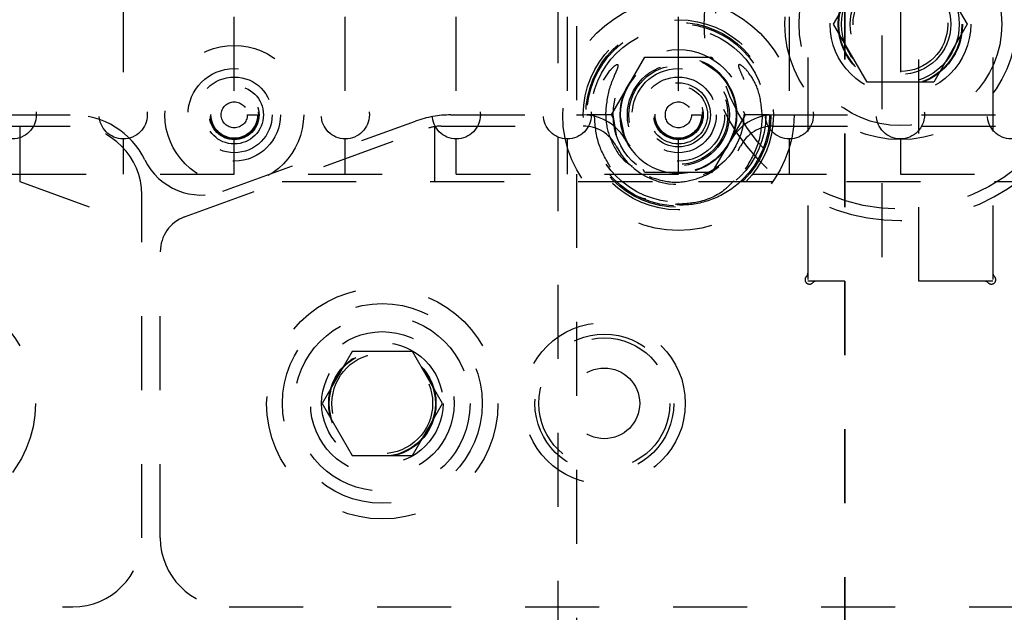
# Model space of a CAD drawing. Header units: inches. Extents: x 1880 to 2363, y -453 to -54.
# Tile 512 of 656: x 1901.638 to 1902.968, y -122.127 to -121.326. Entities that reach past the tile are written whole.
import ezdxf

# ---------------------------------------------------------------- set-up
doc = ezdxf.new("R2010")
doc.units = ezdxf.units.IN
doc.header["$LTSCALE"] = 0.5
doc.header["$MEASUREMENT"] = 0
doc.linetypes.add('HIDDEN', pattern=[0.225, 0.15, -0.075])
doc.linetypes.add('PHANTOM', pattern=[0.25, 0.125, -0.025, 0.025, -0.025, 0.025, -0.025])
doc.layers.add('SID-M-H', color=4, linetype='HIDDEN')

msp = doc.modelspace()

# ---------------------------------------------------------------- linework, layer by layer
at = {"color": 7, "linetype": 'PHANTOM', "lineweight": 35}
msp.add_line((1902.75267, -112.27932), (1902.75267, -129.63932), dxfattribs=at)
at = {"layer": 'SID-M-H'}
for p, q in [((1902.36517, -122.58432), (1902.36517, -119.33432)), ((1902.39017, -119.33432), (1902.39017, -122.58432)), ((1901.77767, -120.49682), (1901.77767, -121.42182)), ((1901.92767, -121.42182), (1901.92767, -120.49682)), ((1902.07767, -121.42182), (1902.07767, -120.49682)), ((1902.22767, -121.42182), (1902.22767, -120.49682)), ((1902.37767, -121.42182), (1902.37767, -120.49682)), ((1902.52767, -121.42182), (1902.52767, -120.49682)), ((1902.67767, -121.42182), (1902.67767, -120.49682)), ((1902.82767, -120.49682), (1902.82767, -121.42182)), ((1902.80267, -120.54682), (1902.80267, -121.67932)), ((1902.85267, -121.67932), (1902.85267, -120.54682)), ((1902.70267, -120.57682), (1902.70267, -121.67932)), ((1902.95267, -120.57682), (1902.95267, -121.67932)), ((1902.73746, -121.33182), (1902.78256, -121.25369)), ((1902.87277, -121.25369), (1902.91788, -121.33182)), ((1902.78256, -121.40994), (1902.73746, -121.33182)), ((1902.91788, -121.33182), (1902.87277, -121.40994)), ((1902.43748, -121.45432), (1902.48258, -121.37622)), ((1902.48258, -121.37622), (1902.57276, -121.37622)), ((1902.57276, -121.37622), (1902.57523, -121.38049)), ((1902.87277, -121.40994), (1902.78256, -121.40994)), ((1901.92767, -121.42282), (1901.92767, -121.42282)), ((1902.52767, -121.42282), (1902.52767, -121.42282)), ((1901.60611, -121.45442), (1901.70967, -121.45442)), ((1901.94528, -121.45432), (1901.95916, -121.45432)), ((1902.22034, -121.45442), (1902.36517, -121.45442)), ((1902.39017, -121.45442), (1902.39922, -121.45442)), ((1902.43942, -121.45432), (1902.40442, -121.45432)), ((1902.44023, -121.45908), (1902.43748, -121.45432)), ((1902.44417, -121.48199), (1902.43942, -121.45432)), ((1902.44867, -121.45432), (1902.45468, -121.48455)), ((1902.54528, -121.45432), (1902.55916, -121.45432)), ((1902.56113, -121.45432), (1902.56113, -121.45432)), ((1902.57097, -121.45432), (1902.57097, -121.45432)), ((1902.61785, -121.45432), (1902.57276, -121.53242)), ((1902.6151, -121.44955), (1902.61785, -121.45432)), ((1902.65092, -121.45432), (1902.616, -121.45432)), ((1902.65611, -121.45442), (1902.99922, -121.45442)), ((1901.60611, -121.46942), (1901.70967, -121.46942)), ((1901.63782, -121.46942), (1901.63782, -121.54432)), ((1901.91216, -121.5576), (1902.17246, -121.46286)), ((1902.20712, -121.46942), (1902.39922, -121.46942)), ((1902.65611, -121.46942), (1902.99922, -121.46942)), ((1901.86057, -121.59234), (1902.19002, -121.47243)), ((1902.1983, -121.4702), (1902.1983, -121.54432)), ((1901.77767, -121.48682), (1901.77767, -121.53432)), ((1901.92767, -121.53432), (1901.92767, -121.48682)), ((1902.07767, -121.53432), (1902.07767, -121.48682)), ((1902.22767, -121.53432), (1902.22767, -121.48682)), ((1902.37767, -121.53432), (1902.37767, -121.48682)), ((1902.45468, -121.48455), (1902.4572, -121.49003)), ((1902.52767, -121.53432), (1902.52767, -121.48682)), ((1902.67767, -121.53432), (1902.67767, -121.48682)), ((1902.82767, -121.48682), (1902.82767, -121.53432)), ((1901.62767, -121.53432), (1904.77767, -121.53432)), ((1902.48258, -121.53242), (1902.48011, -121.52814)), ((1902.57276, -121.53242), (1902.48258, -121.53242)), ((1902.57956, -121.52628), (1902.56113, -121.53558)), ((1901.5048, -121.54432), (1901.63782, -121.54432)), ((1901.63782, -121.54432), (1901.80267, -121.60432)), ((1901.99251, -121.54432), (1902.50054, -121.54432)), ((1902.5548, -121.54432), (1903.10054, -121.54432)), ((1901.80267, -122.02642), (1901.80267, -121.56242)), ((1902.52767, -121.57243), (1902.52767, -121.57243)), ((1901.82767, -122.02642), (1901.82767, -121.63933)), ((1902.95267, -121.67932), (1902.70267, -121.67932)), ((1902.08707, -121.7741), (1902.04648, -121.84442)), ((1902.16826, -121.7741), (1902.08707, -121.7741)), ((1902.20886, -121.84442), (1902.16826, -121.7741)), ((1902.04648, -121.84442), (1902.08707, -121.91473)), ((1902.16826, -121.91473), (1902.20886, -121.84442)), ((1902.08707, -121.91473), (1902.16826, -121.91473)), ((1898.29567, -122.11942), (1901.70967, -122.11942)), ((1901.92067, -122.11942), (1905.33467, -122.11942))]:
    msp.add_line(p, q, dxfattribs=at)
for centre, radius in [((1902.82767, -121.33182), 0.25), ((1902.82767, -121.33182), 0.156), ((1902.82767, -121.33182), 0.137), ((1902.82767, -121.33182), 0.095), ((1902.82767, -121.33182), 0.08397), ((1902.82767, -121.33182), 0.0837), ((1902.82767, -121.33182), 0.08318), ((1902.82767, -121.33182), 0.0795), ((1902.82767, -121.33182), 0.068), ((1902.82767, -121.33182), 0.06398), ((1902.52767, -121.45432), 0.15625), ((1902.52767, -121.45432), 0.1285), ((1902.52767, -121.45432), 0.125), ((1902.52767, -121.45432), 0.12325), ((1902.52767, -121.45432), 0.11811), ((1901.92767, -121.45432), 0.09375), ((1902.52767, -121.45432), 0.08825), ((1902.52767, -121.45432), 0.07874), ((1902.52767, -121.45432), 0.078), ((1902.52767, -121.45432), 0.0689), ((1902.52767, -121.45432), 0.06693), ((1901.92767, -121.45432), 0.0625), ((1902.52767, -121.45432), 0.0625), ((1901.92767, -121.45432), 0.05118), ((1901.92767, -121.45432), 0.03937), ((1902.52767, -121.45432), 0.05118), ((1902.52767, -121.45432), 0.04331), ((1902.52767, -121.45432), 0.03937), ((1901.62767, -121.45432), 0.0325), ((1901.77767, -121.45432), 0.0325), ((1901.92767, -121.45432), 0.0335), ((1901.92767, -121.45432), 0.0325), ((1901.92767, -121.45432), 0.0315), ((1901.92767, -121.45432), 0.0315), ((1902.07767, -121.45432), 0.0325), ((1902.22767, -121.45432), 0.0325), ((1902.37767, -121.45432), 0.0325), ((1902.52767, -121.45432), 0.03346), ((1902.52767, -121.45432), 0.0325), ((1902.52767, -121.45432), 0.0315), ((1902.52767, -121.45432), 0.0315), ((1902.67767, -121.45432), 0.0325), ((1902.82767, -121.45432), 0.0325), ((1902.97767, -121.45432), 0.0325), ((1901.92767, -121.45432), 0.01761), ((1902.52767, -121.45432), 0.01761), ((1901.50267, -121.84442), 0.15625), ((1902.12767, -121.84442), 0.15625), ((1902.12767, -121.84442), 0.135), ((1902.12767, -121.84442), 0.1186), ((1902.42767, -121.84442), 0.10938), ((1902.12767, -121.84442), 0.097), ((1902.42767, -121.84442), 0.09375), ((1902.42767, -121.84442), 0.0885), ((1902.12767, -121.84442), 0.082), ((1902.12767, -121.84442), 0.07247), ((1902.12767, -121.84442), 0.0722), ((1902.12767, -121.84442), 0.07168), ((1902.12767, -121.84442), 0.068), ((1902.42767, -121.84442), 0.04775)]:
    msp.add_circle(centre, radius, dxfattribs=at)
for centre, radius, start, end in [((1902.82767, -121.33182), 0.2655, 119.31707, 60.68293), ((1902.52767, -121.45432), 0.079, 206.87743, 180), ((1901.70967, -121.56242), 0.108, 26.02821, 90), ((1902.22034, -121.59442), 0.14, 90, 110), ((1902.39922, -121.51942), 0.065, 26.87743, 90), ((1902.65611, -121.51942), 0.065, 90, 153.12257), ((1901.70967, -121.56242), 0.093, 0, 90), ((1902.20712, -121.51942), 0.05, 90, 110), ((1902.39922, -121.51942), 0.05, 26.87743, 90), ((1902.65611, -121.51942), 0.05, 90, 153.12257), ((1902.52767, -121.45432), 0.094, 206.87743, 333.12257), ((1901.88309, -121.47772), 0.085, 206.02821, 290), ((1901.87767, -121.63933), 0.05, 110, 180), ((1902.69667, -121.66836), 0.006, 312.59227, 0), ((1902.95867, -121.66836), 0.006, 180, 227.40773), ((1902.70479, -121.67719), 0.006, 132.59227, 317.40773), ((1902.71362, -121.68532), 0.006, 90, 137.40773), ((1902.94171, -121.68532), 0.006, 42.59227, 90), ((1902.95054, -121.67719), 0.006, 222.59227, 47.40773), ((1901.70967, -122.02642), 0.093, 270, 0), ((1901.92067, -122.02642), 0.093, 180, 270)]:
    msp.add_arc(centre, radius, start, end, dxfattribs=at)
for points, knots in [([(1902.42954, -121.45432), (1902.43055, -121.44248), (1902.43205, -121.42477), (1902.4395, -121.40554), (1902.44361, -121.39626), (1902.44556, -121.39161), (1902.44632, -121.38919), (1902.4465, -121.38795), (1902.44645, -121.38728), (1902.44631, -121.38688), (1902.44607, -121.38663), (1902.44578, -121.38648), (1902.44531, -121.38643), (1902.44413, -121.38668), (1902.4404, -121.38885), (1902.43143, -121.39782), (1902.41971, -121.41755), (1902.4146, -121.43906), (1902.41433, -121.45212), (1902.41429, -121.45432)], [0, 0, 0, 0, 0.2379614, 0.3558648, 0.4139563, 0.4430096, 0.4576723, 0.4650202, 0.468145, 0.4713047, 0.4731896, 0.4750753, 0.4777409, 0.4826796, 0.4989153, 0.5638328, 0.7365381, 0.9556022, 1, 1, 1, 1]), ([(1902.64104, -121.45432), (1902.63998, -121.44307), (1902.63807, -121.42293), (1902.62615, -121.40093), (1902.61657, -121.39014), (1902.61176, -121.38692), (1902.61035, -121.38649), (1902.60986, -121.38643), (1902.60946, -121.38651), (1902.60919, -121.38668), (1902.60899, -121.38696), (1902.60884, -121.38744), (1902.60888, -121.38893), (1902.6107, -121.39421), (1902.61656, -121.40676), (1902.62401, -121.42759), (1902.62519, -121.44529), (1902.62579, -121.45432)], [0, 0, 0, 0, 0.2257023, 0.4042496, 0.4931466, 0.5153527, 0.5191338, 0.5229358, 0.5250771, 0.5272378, 0.5291333, 0.5319246, 0.5373757, 0.5588102, 0.6434775, 0.8183439, 1, 1, 1, 1]), ([(1902.43588, -121.52499), (1902.42973, -121.5145), (1902.41695, -121.4927), (1902.4152, -121.46743), (1902.41429, -121.45432)], [0, 0, 0, 0, 0.48118328, 1, 1, 1, 1]), ([(1902.42954, -121.45432), (1902.42964, -121.4573), (1902.43006, -121.47068), (1902.43762, -121.49385), (1902.45108, -121.51497), (1902.46266, -121.5222), (1902.46513, -121.52374)], [0, 0, 0, 0, 0.1103256, 0.495314, 0.891973, 1, 1, 1, 1]), ([(1902.48818, -121.53772), (1902.49717, -121.5407), (1902.51615, -121.54699), (1902.54693, -121.54388), (1902.57558, -121.53157), (1902.59842, -121.51061), (1902.61005, -121.48903), (1902.61389, -121.47459), (1902.61505, -121.46819), (1902.61547, -121.46515), (1902.61577, -121.46217), (1902.61594, -121.45993), (1902.61608, -121.45716), (1902.6161, -121.45528), (1902.61611, -121.45432)], [0, 0, 0, 0, 0.1567393, 0.3310772, 0.5021307, 0.6703066, 0.8382693, 0.9026123, 0.9186663, 0.9466697, 0.953668, 0.9686986, 0.983972, 1, 1, 1, 1]), ([(1902.64104, -121.45432), (1902.6401, -121.46741), (1902.63819, -121.4937), (1902.6248, -121.51638), (1902.61809, -121.52776)], [0, 0, 0, 0, 0.4982217, 1, 1, 1, 1]), ([(1901.92767, -121.49369), (1901.92767, -121.49257), (1901.92767, -121.49025), (1901.92767, -121.48761), (1901.92767, -121.48607), (1901.92767, -121.4859), (1901.92767, -121.48581)], [0, 0, 0, 0, 0.2702613, 0.5624294, 0.7897364, 1, 1, 1, 1]), ([(1902.52767, -121.49369), (1902.52767, -121.49257), (1902.52767, -121.49025), (1902.52767, -121.48761), (1902.52767, -121.48607), (1902.52767, -121.4859), (1902.52767, -121.48581)], [0, 0, 0, 0, 0.2702613, 0.5624294, 0.7897364, 1, 1, 1, 1]), ([(1902.61592, -121.54035), (1902.6147, -121.54157), (1902.60384, -121.55241), (1902.57931, -121.56851), (1902.53945, -121.57847), (1902.49995, -121.57368), (1902.47155, -121.56267), (1902.46052, -121.55107), (1902.45848, -121.54892)], [0, 0, 0, 0, 0.0296945, 0.2651226, 0.4965645, 0.7242061, 0.9489615, 1, 1, 1, 1]), ([(1902.60235, -121.54345), (1902.59858, -121.54753), (1902.58595, -121.56118), (1902.5578, -121.57373), (1902.53402, -121.57481), (1902.52324, -121.5753)], [0, 0, 0, 0, 0.1888255, 0.6321303, 1, 1, 1, 1]), ([(1902.4839, -121.56814), (1902.48152, -121.56791), (1902.47882, -121.56766), (1902.47666, -121.56617), (1902.47641, -121.56599)], [0, 0, 0, 0, 0.88399939, 1, 1, 1, 1])]:
    msp.add_open_spline(points, degree=3, knots=knots, dxfattribs=at)

doc.saveas('drawing.dxf')
